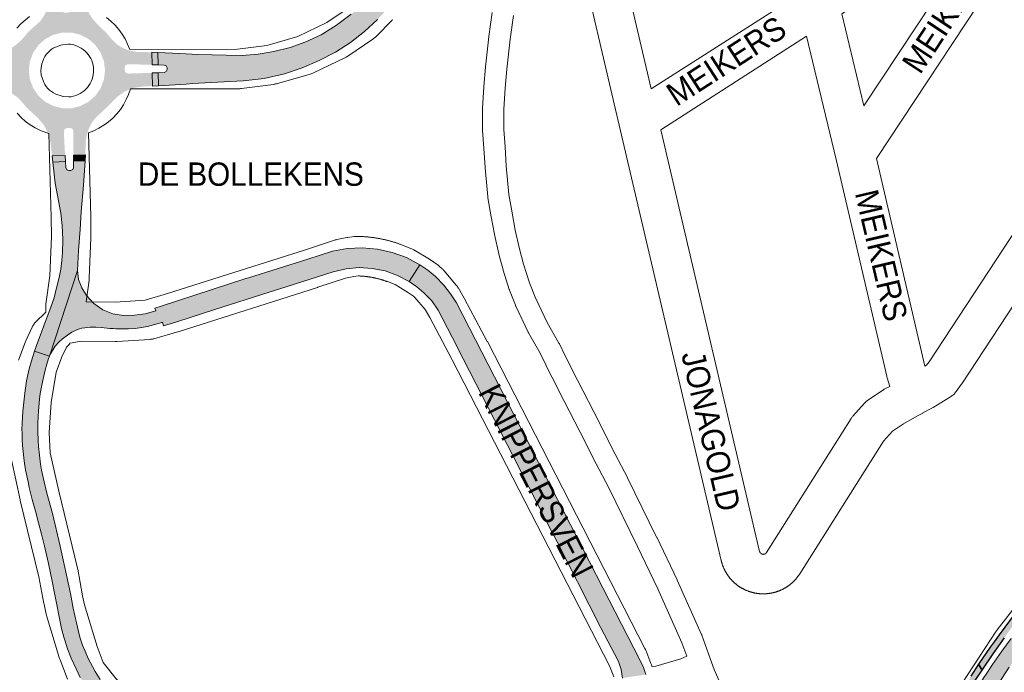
# Paper-space layout 'Layout1' of a CAD drawing. Header units: metres. Extents: x 123097 to 144122, y 392739 to 407589.
# Tile 438 of 510: x 136883 to 137208, y 398647 to 398862. Entities that reach past the tile are written whole.
import ezdxf
from ezdxf.enums import TextEntityAlignment as Align

# ---------------------------------------------------------------- set-up
doc = ezdxf.new("R2010")
doc.units = ezdxf.units.M
doc.header["$MEASUREMENT"] = 0
for name, color, linetype, lineweight in [('gs-anno-wegen algemeen tekst', 7, 'Continuous', 0), ('gs-knt-aanvullende hoofdweg', 7, 'Continuous', 0), ('gs-knt-fietspaden', 7, 'Continuous', 0), ('gs-knt-wegen algemeen', 7, 'Continuous', 0), ('ir-ARC-asfalt-hoofdwegen-te inspecteren', 5, 'Continuous', 0), ('ir-ARC-fietspaden naastliggend- te inspecteren', 1, 'Continuous', 0)]:
    doc.layers.add(name, color=color, linetype=linetype, lineweight=lineweight)
doc.styles.add('Style-Arial', font='arial.ttf')

psp = doc.layouts.get("Layout1")

# ---------------------------------------------------------------- hatches: boundary and pattern name
at = {"layer": 'ir-ARC-asfalt-hoofdwegen-te inspecteren', "linetype": 'Continuous', "lineweight": 13, "extrusion": (0, 0, -1)}
for points in [[(-137107.082, 399066.528), (-137091.192, 399036.99), (-137074.779, 399006.803), (-137038.717, 398938.814), (-137026.046, 398915.316), (-137011.645, 398888.68), (-137004.848, 398877.145), (-137001.238, 398872.083), (-136997.03, 398867.505), (-136992.534, 398863.528), (-136987.726, 398859.934), (-136982.64, 398856.747), (-136977.621, 398854.423), (-136972.404, 398852.585), (-136967.036, 398851.25), (-136961.852, 398850.386), (-136956.613, 398849.975), (-136951.358, 398850.02), (-136942.112, 398850.294), (-136938.166, 398850.473), (-136936.017, 398850.563), (-136928.758, 398850.893), (-136928.878, 398846.847), (-136930.874, 398846.785), (-136931.563, 398846.516), (-136931.908, 398845.862), (-136931.876, 398845.324), (-136931.59, 398844.617), (-136930.887, 398844.321), (-136928.865, 398844.255), (-136929.022, 398839.958), (-136938.12, 398840.481), (-136940.242, 398840.765), (-136956.893, 398841.557), (-136963.792, 398842.366), (-136970.556, 398843.946), (-136976.335, 398845.884), (-136981.953, 398848.252), (-136987.376, 398851.035), (-136992.292, 398854.22), (-136996.915, 398857.817), (-137001.21, 398861.799), (-137005.444, 398866.366), (-137009.294, 398871.261), (-137012.735, 398876.451), (-137031.934, 398911.503), (-137044.603, 398935.17), (-137061.789, 398967.362), (-137097.197, 399032.949), (-137113.65, 399062.995)], [(-136894.993, 398807.862), (-136896.868, 398797.926), (-136897.304, 398793.941), (-136897.449, 398789.351), (-136897.37, 398784.987), (-136897.202, 398782.415), (-136896.801, 398779.497), (-136896.268, 398776.782), (-136895.574, 398773.81), (-136894.597, 398770.116), (-136893.654, 398767.341), (-136888.823, 398754.389), (-136888.191, 398752.455), (-136893.148, 398750.846), (-136902.304, 398779.053), (-136902.628, 398785.672), (-136903.192, 398792.546), (-136903.59, 398798.467), (-136904.362, 398807.242), (-136904.841, 398815.21), (-136900.98, 398815.085), (-136901.037, 398813.07), (-136900.76, 398812.392), (-136900.105, 398812.063), (-136899.489, 398812.022), (-136898.779, 398812.294), (-136898.472, 398812.989), (-136898.351, 398814.977), (-136894.16, 398814.824)]]:
    psp.add_hatch(color=5, dxfattribs=at).paths.add_polyline_path(points, flags=0)
h = psp.add_hatch(color=5, dxfattribs=at)
h.paths.add_polyline_path([(-136893.94, 398816.866), (-136898.239, 398816.954), (-136897.827, 398824.869), (-136898.074, 398825.638), (-136898.801, 398825.99), (-136899.95, 398826.036), (-136900.672, 398825.783), (-136900.947, 398825.069), (-136901.023, 398817.043), (-136904.917, 398817.22), (-136905.04, 398821.752), (-136905.424, 398823.833), (-136906.087, 398825.842), (-136906.939, 398827.613), (-136908.097, 398829.201), (-136909.522, 398830.555), (-136912.55, 398833.415), (-136915.548, 398836.427), (-136918.054, 398838.186), (-136920.903, 398839.305), (-136923.936, 398839.722), (-136926.995, 398839.863), (-136926.914, 398844.21), (-136918.917, 398843.981), (-136918.207, 398844.275), (-136917.881, 398844.97), (-136917.841, 398846.121), (-136918.16, 398846.814), (-136918.873, 398847.085), (-136926.887, 398846.882), (-136926.805, 398851.001), (-136921.762, 398851.153), (-136919.093, 398851.66), (-136918.582, 398851.829), (-136916.63, 398852.741), (-136914.876, 398853.994), (-136913.381, 398855.546), (-136911.806, 398857.424), (-136910.035, 398859.117), (-136908.658, 398860.502), (-136907.337, 398861.981), (-136906.252, 398863.641), (-136905.055, 398866.278), (-136904.511, 398869.123), (-136904.254, 398873.121), (-136899.742, 398872.983), (-136900.143, 398865.122), (-136899.873, 398864.359), (-136899.139, 398864.019), (-136898.056, 398864.01), (-136897.374, 398864.292), (-136897.079, 398864.969), (-136897.064, 398872.862), (-136892.968, 398872.617), (-136892.955, 398869.943), (-136892.835, 398867.666), (-136892.342, 398865.44), (-136891.489, 398863.326), (-136890.038, 398861.238), (-136888.162, 398859.521), (-136886.659, 398858.227), (-136885.332, 398856.753), (-136883.684, 398854.858), (-136881.775, 398853.225), (-136879.647, 398851.89), (-136877.419, 398850.964), (-136875.066, 398850.434), (-136870.88, 398849.924), (-136870.915, 398845.616), (-136878.78, 398845.981), (-136879.51, 398845.722), (-136879.836, 398845.02), (-136879.876, 398843.952), (-136879.629, 398843.233), (-136878.933, 398842.927), (-136870.925, 398842.901), (-136870.991, 398839.076), (-136875.076, 398838.939), (-136877.9, 398838.544), (-136880.566, 398837.532), (-136882.681, 398836.059), (-136884.443, 398834.178), (-136885.381, 398832.986), (-136886.475, 398831.934), (-136889.043, 398829.608), (-136891.294, 398826.975), (-136892.64, 398824.211), (-136893.469, 398821.25)])
h.paths.add_polyline_path([(-136897.337, 398832.558), (-136900.366, 398832.559), (-136903.306, 398833.284), (-136905.987, 398834.691), (-136908.253, 398836.7), (-136909.973, 398839.192), (-136911.046, 398842.024), (-136911.411, 398845.03), (-136911.046, 398848.036), (-136909.971, 398850.867), (-136908.251, 398853.359), (-136905.984, 398855.366), (-136903.303, 398856.773), (-136900.363, 398857.498), (-136897.334, 398857.497), (-136894.395, 398856.772), (-136891.713, 398855.365), (-136889.447, 398853.357), (-136887.727, 398850.864), (-136886.654, 398848.033), (-136886.289, 398845.027), (-136886.654, 398842.021), (-136887.728, 398839.19), (-136889.449, 398836.698), (-136891.716, 398834.69), (-136894.397, 398833.283)], flags=16)
at = {"layer": 'ir-ARC-asfalt-hoofdwegen-te inspecteren', "linetype": 'Continuous', "lineweight": 13}
for points in [[(136923.379, 398760.306), (136925.436, 398760.619), (136927.351, 398761.122), (136929.384, 398761.732), (136930.33, 398762.016), (136930.686, 398760.831), (136934.695, 398762.098), (136935.054, 398762.213), (136947.544, 398766.219), (136965.511, 398771.942), (136968.977, 398773.046), (136986.593, 398778.682), (136990.811, 398779.663), (136995.126, 398780.031), (136999.449, 398779.781), (137003.693, 398778.916), (137007.769, 398777.454), (137011.595, 398775.425), (137015.104, 398780.989), (137010.7, 398783.328), (137006.023, 398785.056), (137001.157, 398786.143), (136996.189, 398786.568), (136991.209, 398786.324), (136986.306, 398785.415), (136978.204, 398782.84), (136958.653, 398776.657), (136957.85, 398776.42), (136929.859, 398767.366), (136927.805, 398766.705), (136928.105, 398765.751), (136924.628, 398764.828), (136921.069, 398764.306), (136917.474, 398764.191), (136913.952, 398764.79), (136910.649, 398766.15), (136907.727, 398768.205), (136905.329, 398770.853), (136903.738, 398773.347), (136902.714, 398776.123), (136902.304, 398779.053), (136893.148, 398750.846), (136893.487, 398751.653), (136895.023, 398754.098), (136896.199, 398755.407), (136897.405, 398756.601), (136898.998, 398757.807), (136900.503, 398758.707), (136902.107, 398759.504), (136902.969, 398759.837), (136903.793, 398760.044), (136904.701, 398760.197), (136905.52, 398760.335), (136906.491, 398760.366), (136908.334, 398760.402), (136910.112, 398760.297), (136911.117, 398760.163), (136912.072, 398760.074), (136913.024, 398759.973), (136914.048, 398759.917), (136914.946, 398759.841), (136916.157, 398759.82), (136917.156, 398759.814), (136919.166, 398759.838), (136921.321, 398759.993)], [(137027.184, 398768.397), (137025.265, 398771.385), (137023.092, 398774.194), (137020.306, 398777.093), (137017.79, 398779.155), (137015.104, 398780.989), (137011.595, 398775.425), (137014.105, 398773.688), (137016.457, 398771.744), (137019.097, 398769.093), (137021.205, 398766.003), (137025.749, 398757.073), (137029.388, 398749.975), (137046.032, 398717.701), (137058.889, 398692.554), (137059.373, 398691.512), (137060.341, 398689.626), (137066.992, 398676.673), (137067.179, 398676.223), (137074.719, 398661.565), (137080.553, 398650.208), (137081.5, 398647.544), (137081.941, 398644.751), (137089.569, 398645.882), (137088.846, 398648.277), (137087.71, 398650.506), (137075.429, 398674.427), (137070.909, 398683.231)], [(136893.148, 398750.846), (136888.191, 398752.455), (136887.176, 398749.349), (136886.436, 398746.683), (136885.566, 398742.74), (136884.938, 398738.656), (136884.493, 398734.696), (136884.322, 398732.719), (136884.094, 398728.663), (136884.039, 398726.666), (136884.053, 398725.591), (136884.13, 398723.465), (136884.237, 398721.43), (136884.427, 398719.377), (136884.644, 398717.356), (136884.891, 398715.433), (136885.243, 398713.423), (136886.038, 398709.449), (136886.463, 398707.548), (136887.442, 398703.648), (136888.45, 398699.795), (136889.519, 398695.935), (136890.475, 398692.165), (136891.422, 398688.267), (136892.726, 398682.476), (136893.982, 398676.729), (136894.792, 398672.764), (136897.116, 398661.124), (136897.821, 398658.263), (136898.136, 398657.191), (136899.083, 398654.322), (136900.194, 398651.337), (136901.845, 398647.728), (136903.224, 398644.931), (136906.073, 398640.594), (136908.535, 398637.299), (136911.233, 398634.338), (136912.653, 398632.92), (136915.598, 398630.161), (136917.12, 398628.843), (136918.043, 398628.102), (136921.244, 398632.209), (136920.299, 398632.994), (136917.391, 398635.597), (136915.199, 398637.694), (136913.39, 398639.692), (136911.409, 398642.096), (136909.808, 398644.306), (136908.138, 398646.896), (136907.268, 398648.5), (136905.984, 398650.999), (136904.701, 398653.771), (136903.979, 398655.565), (136903.12, 398658.253), (136902.652, 398660.105), (136902.003, 398662.943), (136900.958, 398667.818), (136900.047, 398672.657), (136896.609, 398688.257), (136894.079, 398699.006), (136892.175, 398705.641), (136891.302, 398709.416), (136890.515, 398713.293), (136890.196, 398715.261), (136889.771, 398718.257), (136889.492, 398721.033), (136889.373, 398723.047), (136889.294, 398726.031), (136889.311, 398728.877), (136889.456, 398732.849), (136889.813, 398736.706), (136890.07, 398738.578), (136890.753, 398742.394), (136891.671, 398746.2), (136892.194, 398748.181), (136892.808, 398750.039)], [(137206.87, 398644.626), (137209.367, 398648.291), (137211.91, 398651.932), (137212.613, 398652.921), (137215.889, 398657.423), (137217.35, 398659.43), (137220.12, 398662.997), (137220.519, 398663.511), (137229.754, 398675.404), (137230.566, 398676.45), (137230.63, 398676.532), (137241.01, 398689.9), (137246.151, 398696.755), (137246.207, 398696.83), (137252.13, 398705.16), (137253.452, 398706.884), (137257.292, 398712.685), (137260.746, 398718.725), (137261.108, 398718.712), (137261.668, 398719.496), (137261.532, 398719.577), (137264.385, 398724.819), (137266.192, 398728.384), (137261.471, 398730.723), (137259.397, 398726.609), (137257.559, 398723.552), (137254.228, 398717.777), (137250.71, 398712.113), (137247.253, 398706.923), (137243.64, 398701.84), (137240.157, 398697.302), (137231.563, 398686.104), (137224.628, 398677.067), (137217.172, 398667.534), (137209.944, 398657.827), (137206.875, 398653.554), (137203.85, 398649.25), (137201.511, 398645.697), (137201.248, 398645.297), (137193.753, 398633.495), (137186.503, 398621.54), (137183.041, 398615.629), (137178.329, 398607.636), (137182.931, 398605.271), (137188.452, 398614.769), (137193.48, 398623.231), (137203.374, 398639.337), (137205.112, 398641.99)]]:
    psp.add_hatch(color=5, dxfattribs=at).paths.add_polyline_path(points, flags=0)
at = {"layer": 'ir-ARC-fietspaden naastliggend- te inspecteren', "linetype": 'Continuous', "lineweight": 30}
for points in [[(137199.275, 398649.276), (137200.406, 398647.389), (137204.014, 398652.756), (137207.737, 398658.045), (137210.62, 398661.98), (137231.096, 398689.535), (137237.295, 398697.877), (137242.15, 398704.41), (137245.985, 398709.807), (137248.595, 398713.677), (137251.858, 398718.857), (137254.939, 398724.148), (137258.105, 398730.08), (137261.04, 398736.13), (137266.948, 398748.374), (137265.254, 398749.457), (137257.15, 398732.62), (137254.77, 398728.02), (137252.324, 398723.552), (137250.046, 398719.732), (137247.979, 398716.433), (137241.724, 398707.131), (137235.03, 398698.14), (137234.471, 398697.388), (137229.768, 398691.056), (137215.648, 398672.045), (137205.995, 398659.009), (137204.369, 398656.731), (137203.085, 398654.933)], [(137110.644, 398497.818), (137111.444, 398498.842), (137112.349, 398500), (137116.857, 398506.176), (137121.092, 398512.543), (137121.784, 398513.642), (137127.041, 398522.651), (137138.336, 398541.952), (137143.13, 398550.143), (137150.822, 398563.288), (137151.535, 398564.504), (137170.817, 398597.453), (137172.1, 398599.645), (137172.553, 398600.42), (137174.348, 398603.487), (137177.498, 398608.87), (137181.837, 398616.284), (137185.336, 398622.264), (137195.923, 398640.354), (137198.14, 398643.887), (137200.406, 398647.389), (137199.275, 398649.276), (137196.744, 398645.317), (137194.29, 398641.31), (137192.969, 398639.057), (137192.012, 398637.427), (137183.455, 398622.838), (137180.557, 398617.899), (137170.942, 398601.509), (137170.49, 398600.738), (137169.135, 398598.426), (137150.17, 398566.096), (137149.468, 398564.9), (137141.585, 398551.461), (137137.477, 398544.457), (137125.186, 398523.503), (137120.487, 398515.396), (137115.359, 398507.554), (137109.816, 398500), (137106.371, 398495.7), (137104.246, 398493.145), (137103.467, 398492.284), (137106.604, 398492.863), (137109.974, 398496.96)]]:
    psp.add_hatch(color=1, dxfattribs=at).paths.add_polyline_path(points, flags=0)

# ---------------------------------------------------------------- linework, layer by layer
at = {"layer": 'gs-knt-aanvullende hoofdweg', "color": 7, "linetype": 'Continuous', "flags": 128}
psp.add_lwpolyline([(137170.195, 398603.5), (137171.84, 398606.293), (137171.863, 398606.332), (137193.641, 398642.811), (137193.645, 398642.817), (137193.822, 398643.1), (137205.067, 398660.16), (137205.233, 398660.403), (137205.41, 398660.639), (137240.038, 398705.141)], dxfattribs=at)
at = {"layer": 'gs-knt-fietspaden', "color": 7, "linetype": 'Continuous', "flags": 128}
for points in [[(137091.65, 398648.435), (137092.918, 398648.671), (137101.142, 398651.101), (137103.067, 398651.917), (137101.48, 398656.402), (137093.573, 398674.142), (137086.864, 398688.149), (137077.295, 398707.622), (137073.284, 398715.353), (137073.269, 398715.382), (137067.967, 398725.844), (137060.798, 398739.675), (137060.78, 398739.709), (137056.679, 398747.842), (137056.634, 398747.934), (137054.831, 398751.787), (137050.917, 398758.54), (137050.847, 398758.667), (137050.782, 398758.796), (137046.718, 398767.368), (137046.667, 398767.482), (137046.62, 398767.597), (137044.679, 398772.579), (137044.639, 398772.686), (137044.602, 398772.795), (137042.588, 398779.168), (137042.547, 398779.307), (137041.156, 398784.435), (137041.116, 398784.601), (137039.724, 398790.938), (137039.705, 398791.029), (137038.607, 398796.743), (137038.594, 398796.815), (137037.532, 398803.042), (137037.512, 398803.177), (137037.497, 398803.313), (137036.618, 398812.946), (137036.609, 398813.064), (137036.244, 398819.41), (137035.823, 398825.17), (137035.816, 398825.298), (137035.814, 398825.426), (137035.814, 398832.315), (137035.816, 398832.419), (137035.82, 398832.523), (137036.243, 398839.663), (137036.25, 398839.756), (137036.799, 398846.129), (137036.807, 398846.216), (137037.906, 398856.106), (137037.918, 398856.202), (137039.02, 398864.115)], [(137045.964, 398863.085), (137044.878, 398855.282), (137043.789, 398845.484), (137043.248, 398839.201), (137042.834, 398832.211), (137042.834, 398825.554), (137043.248, 398819.895), (137043.251, 398819.84), (137043.614, 398813.525), (137044.475, 398804.087), (137045.508, 398798.031), (137046.59, 398792.399), (137047.954, 398786.19), (137049.304, 398781.215), (137051.261, 398775.02), (137053.115, 398770.263), (137057.063, 398761.935), (137060.982, 398755.174), (137061.056, 398755.039), (137061.124, 398754.902), (137062.97, 398750.956), (137067.039, 398742.888), (137074.207, 398729.06), (137074.222, 398729.032), (137079.523, 398718.57), (137083.544, 398710.82), (137083.578, 398710.752), (137093.172, 398691.229), (137093.188, 398691.197), (137099.925, 398677.131), (137099.965, 398677.044), (137107.948, 398659.133), (137108.002, 398659.005), (137108.051, 398658.875), (137110.779, 398651.17), (137112.109, 398647.572), (137112.111, 398647.569), (137112.112, 398647.566)], [(137112.112, 398647.566), (137114.51, 398642.02), (137116.989, 398638.981), (137120.17, 398636.774), (137126.271, 398632.763), (137126.289, 398632.751), (137169.608, 398603.896), (137169.626, 398603.884), (137170.195, 398603.5)]]:
    psp.add_lwpolyline(points, dxfattribs=at)
at = {"layer": 'gs-knt-wegen algemeen', "color": 7, "linetype": 'Continuous', "flags": 128}
for points in [[(137171.588, 398948.375), (137079.17, 398891.786), (137079.155, 398891.776), (137079.142, 398891.765), (137079.129, 398891.753), (137079.117, 398891.741), (137079.106, 398891.727), (137079.097, 398891.712), (137079.088, 398891.697), (137079.081, 398891.681), (137079.075, 398891.665), (137079.07, 398891.648), (137079.066, 398891.631), (137079.064, 398891.614), (137079.063, 398891.596), (137079.064, 398891.579), (137079.066, 398891.562), (137079.069, 398891.544), (137091.391, 398838.939)], [(137091.391, 398838.939), (137143.243, 398872.188), (137143.247, 398872.191), (137206.287, 398912.548)], [(137219.999, 398898.382), (137165.598, 398815.957), (137181.562, 398747.539)], [(137154.167, 398863.722), (137161.455, 398833.316), (137201.539, 398894.049), (137154.167, 398863.722)], [(137180.837, 398732.105), (137178.917, 398731.115), (137174.534, 398728.562), (137170.851, 398726.111), (137167.946, 398722.844), (137140.347, 398679.15), (137140.277, 398679.039), (137140.205, 398678.929), (137140.133, 398678.82), (137140.06, 398678.712), (137139.985, 398678.604), (137139.91, 398678.497), (137139.833, 398678.39), (137139.758, 398678.286), (137139.679, 398678.181), (137139.6, 398678.077), (137139.52, 398677.973), (137139.439, 398677.871), (137139.357, 398677.768), (137139.274, 398677.667), (137139.19, 398677.566), (137139.107, 398677.469), (137139.021, 398677.37), (137138.934, 398677.271), (137138.847, 398677.174), (137138.758, 398677.077), (137138.669, 398676.981), (137138.578, 398676.886), (137138.487, 398676.792), (137138.397, 398676.701), (137138.305, 398676.608), (137138.211, 398676.517), (137138.116, 398676.426), (137138.021, 398676.336), (137137.925, 398676.247), (137137.828, 398676.159), (137137.73, 398676.072), (137137.634, 398675.987), (137137.534, 398675.902), (137137.434, 398675.817), (137137.333, 398675.734), (137137.232, 398675.651), (137137.129, 398675.569), (137137.026, 398675.488), (137136.922, 398675.409), (137136.82, 398675.331), (137136.714, 398675.254), (137136.608, 398675.177), (137136.501, 398675.101), (137136.394, 398675.026), (137136.286, 398674.952), (137136.177, 398674.879), (137136.068, 398674.807), (137135.96, 398674.737), (137135.849, 398674.667), (137135.738, 398674.598), (137135.625, 398674.53), (137135.513, 398674.463), (137135.399, 398674.398), (137135.286, 398674.333), (137135.171, 398674.269), (137135.059, 398674.207), (137134.943, 398674.146), (137134.827, 398674.085), (137134.71, 398674.026), (137134.593, 398673.967), (137134.475, 398673.91), (137134.357, 398673.854), (137134.238, 398673.798), (137134.121, 398673.745), (137134.001, 398673.692), (137133.881, 398673.64), (137133.76, 398673.59), (137133.639, 398673.54), (137133.517, 398673.491), (137133.395, 398673.444), (137133.272, 398673.398), (137133.152, 398673.353), (137133.029, 398673.309), (137132.905, 398673.266), (137132.781, 398673.224), (137132.656, 398673.184), (137132.531, 398673.144), (137132.406, 398673.106), (137132.28, 398673.069), (137132.157, 398673.033), (137132.031, 398672.998), (137131.904, 398672.965), (137131.777, 398672.932), (137131.65, 398672.901), (137131.522, 398672.87), (137131.395, 398672.841), (137131.267, 398672.813), (137131.141, 398672.787), (137131.013, 398672.762), (137130.884, 398672.737), (137130.755, 398672.714), (137130.626, 398672.692), (137130.496, 398672.671), (137130.367, 398672.652), (137130.237, 398672.633), (137130.11, 398672.616), (137129.98, 398672.6), (137129.85, 398672.585), (137129.719, 398672.571), (137129.589, 398672.559), (137129.458, 398672.548), (137129.328, 398672.538), (137129.197, 398672.529), (137129.069, 398672.521), (137128.938, 398672.515), (137128.807, 398672.509), (137128.676, 398672.505), (137128.545, 398672.502), (137128.414, 398672.501), (137128.283, 398672.5), (137128.152, 398672.501), (137128.024, 398672.503), (137127.893, 398672.506), (137127.762, 398672.51), (137127.631, 398672.516), (137127.5, 398672.523), (137127.369, 398672.531), (137127.238, 398672.54), (137127.108, 398672.55), (137126.98, 398672.561), (137126.85, 398672.574), (137126.719, 398672.588), (137126.589, 398672.603), (137126.459, 398672.619), (137126.329, 398672.637), (137126.2, 398672.656), (137126.07, 398672.675), (137125.944, 398672.696), (137125.814, 398672.718), (137125.685, 398672.742), (137125.557, 398672.766), (137125.428, 398672.792), (137125.3, 398672.819), (137125.172, 398672.847), (137125.044, 398672.877), (137124.92, 398672.906), (137124.793, 398672.938), (137124.666, 398672.971), (137124.539, 398673.005), (137124.413, 398673.04), (137124.287, 398673.076), (137124.161, 398673.114), (137124.036, 398673.153), (137123.914, 398673.191), (137123.79, 398673.232), (137123.665, 398673.274), (137123.542, 398673.318), (137123.418, 398673.362), (137123.295, 398673.407), (137123.173, 398673.454), (137123.051, 398673.502), (137122.932, 398673.549), (137122.811, 398673.599), (137122.69, 398673.65), (137122.57, 398673.702), (137122.45, 398673.756), (137122.331, 398673.81), (137122.212, 398673.865), (137122.094, 398673.922), (137121.979, 398673.978), (137121.862, 398674.037), (137121.745, 398674.097), (137121.629, 398674.158), (137121.513, 398674.22), (137121.398, 398674.282), (137121.284, 398674.346), (137121.17, 398674.411), (137121.06, 398674.476), (137120.947, 398674.543), (137120.835, 398674.611), (137120.724, 398674.681), (137120.613, 398674.751), (137120.503, 398674.822), (137120.394, 398674.894), (137120.285, 398674.967), (137120.179, 398675.04), (137120.072, 398675.115), (137119.965, 398675.191), (137119.859, 398675.268), (137119.754, 398675.346), (137119.65, 398675.426), (137119.546, 398675.506), (137119.443, 398675.587), (137119.343, 398675.667), (137119.241, 398675.75), (137119.141, 398675.833), (137119.041, 398675.918), (137118.941, 398676.004), (137118.843, 398676.09), (137118.745, 398676.178), (137118.649, 398676.266), (137118.555, 398676.353), (137118.459, 398676.443), (137118.365, 398676.534), (137118.272, 398676.626), (137118.179, 398676.719), (137118.087, 398676.812), (137117.996, 398676.907), (137117.906, 398677.002), (137117.819, 398677.096), (137117.731, 398677.193), (137117.643, 398677.29), (137117.557, 398677.389), (137117.471, 398677.488), (137117.386, 398677.588), (137117.303, 398677.689), (137117.22, 398677.79), (137117.14, 398677.89), (137117.059, 398677.993), (137116.979, 398678.097), (137116.899, 398678.202), (137116.821, 398678.307), (137116.744, 398678.413), (137116.668, 398678.519), (137116.593, 398678.627), (137116.52, 398678.732), (137116.447, 398678.841), (137116.375, 398678.95), (137116.304, 398679.06), (137116.234, 398679.171), (137116.164, 398679.282), (137116.096, 398679.394), (137116.029, 398679.507), (137115.965, 398679.618), (137115.902, 398679.728), (137115.9, 398679.731), (137115.898, 398679.735), (137115.835, 398679.846), (137115.773, 398679.961), (137115.711, 398680.076), (137115.65, 398680.192), (137115.59, 398680.309), (137115.532, 398680.426), (137115.475, 398680.541), (137115.419, 398680.659), (137115.363, 398680.778), (137115.309, 398680.897), (137115.256, 398681.017), (137115.204, 398681.137), (137115.152, 398681.258), (137115.103, 398681.379), (137115.055, 398681.498), (137115.007, 398681.62), (137114.961, 398681.743), (137114.915, 398681.866), (137114.871, 398681.989), (137114.828, 398682.113), (137114.786, 398682.237), (137114.745, 398682.361), (137114.706, 398682.484), (137114.667, 398682.609), (137114.63, 398682.734), (137114.593, 398682.86), (137114.558, 398682.986), (137114.524, 398683.113), (137114.491, 398683.24), (137114.46, 398683.367), (137114.43, 398683.493), (137080.815, 398827.003), (137066.393, 398888.574)], [(136911.879, 398862.453), (136913.343, 398861.264), (136914.699, 398859.952), (136915.933, 398858.532), (136915.936, 398858.529), (136915.939, 398858.525), (136917.046, 398857.003), (136918.019, 398855.387), (136918.848, 398853.693), (136919.526, 398851.94), (136955.092, 398852.019), (136964.769, 398853.272), (136974.94, 398856.159), (136984.498, 398860.804), (136991.863, 398865.775)], [(136882.396, 398859.007), (136883.666, 398860.377), (136885.05, 398861.632), (136886.536, 398862.764)], [(137006.183, 398861.787), (137005.992, 398861.584), (137000.697, 398856.187), (137000.51, 398856.004), (137000.315, 398855.828), (137000.114, 398855.66), (136999.906, 398855.501), (136999.692, 398855.35), (136991.4, 398849.754), (136991.141, 398849.588), (136990.876, 398849.435), (136990.603, 398849.295), (136980.114, 398844.198), (136979.854, 398844.079), (136979.589, 398843.971), (136979.32, 398843.875), (136979.047, 398843.791), (136967.86, 398840.615), (136967.628, 398840.554), (136967.393, 398840.501), (136967.157, 398840.457), (136966.919, 398840.422), (136956.355, 398839.054), (136956.082, 398839.025), (136955.808, 398839.006), (136955.534, 398839), (136919.792, 398838.921), (136919.184, 398837.133), (136918.42, 398835.398), (136917.509, 398833.736), (136916.457, 398832.159), (136915.272, 398830.679), (136913.963, 398829.308), (136912.54, 398828.056), (136911.013, 398826.932), (136909.395, 398825.945), (136907.697, 398825.102), (136905.939, 398824.412), (136906.686, 398796.884), (136906.688, 398796.756), (136906.736, 398790.183), (136906.731, 398789.889), (136906.223, 398776.535), (136906.204, 398776.219), (136906.168, 398775.904), (136905.196, 398768.771)], [(137181.562, 398747.539), (137182.089, 398747.866), (137182.914, 398749.001), (137256.282, 398860.7)], [(137170.032, 398740.888), (137169.113, 398743.699), (137169.031, 398743.969), (137168.961, 398744.243), (137152.287, 398815.707), (137142.561, 398856.284), (137094.541, 398825.492)], [(136899.977, 398853.66), (136899.209, 398853.721), (136897.38, 398853.475), (136896.791, 398853.345), (136895.04, 398852.708), (136894.358, 398852.328), (136893.712, 398851.888), (136893.109, 398851.391), (136892.554, 398850.842), (136892.05, 398850.244), (136891.603, 398849.604), (136891.216, 398848.925), (136890.561, 398847.176), (136890.429, 398846.614), (136890.203, 398844.946), (136890.399, 398843.477), (136890.535, 398842.874), (136891.203, 398841.072), (136891.601, 398840.375), (136892.062, 398839.718), (136892.583, 398839.106), (136893.158, 398838.545), (136893.783, 398838.041), (136894.452, 398837.597), (136895.159, 398837.217), (136896.976, 398836.597), (136897.585, 398836.477), (136899.481, 398836.272), (136900.262, 398836.363), (136901.033, 398836.524), (136901.786, 398836.753), (136902.516, 398837.048), (136903.216, 398837.407), (136903.882, 398837.828), (136904.507, 398838.306), (136905.087, 398838.839), (136905.617, 398839.421), (136906.092, 398840.048), (136906.51, 398840.715), (136906.866, 398841.417), (136907.159, 398842.148), (136907.384, 398842.903), (136907.541, 398843.674), (136907.629, 398844.456), (136907.646, 398845.243), (136907.588, 398846.016), (136907.462, 398846.78), (136907.269, 398847.529), (136907.01, 398848.259), (136906.688, 398848.963), (136906.305, 398849.636), (136905.864, 398850.273), (136905.368, 398850.868), (136904.822, 398851.417), (136904.229, 398851.915), (136903.595, 398852.359), (136902.924, 398852.745), (136902.221, 398853.071), (136901.493, 398853.333), (136900.744, 398853.53), (136899.984, 398853.659), (136899.981, 398853.659), (136899.977, 398853.66)], [(137265.628, 398851.215), (137193.711, 398741.723), (137193.535, 398741.468), (137191.87, 398739.179), (137191.679, 398738.929), (137191.476, 398738.689), (137191.263, 398738.46), (137191.038, 398738.24), (137190.803, 398738.032), (137190.558, 398737.836), (137190.304, 398737.651), (137190.042, 398737.479), (137184.305, 398733.914), (137184.08, 398733.78), (137183.849, 398733.655), (137180.845, 398732.109)], [(136891.943, 398765.346), (136891.89, 398766.854), (136891.886, 398767.131), (136891.894, 398767.409), (136891.914, 398767.685), (136891.946, 398767.961), (136893.225, 398777.348), (136893.715, 398790.236), (136893.669, 398796.596), (136892.919, 398824.225), (136890.644, 398825.001), (136890.374, 398825.1), (136890.107, 398825.211), (136888.388, 398826.066), (136886.752, 398827.07), (136885.211, 398828.216), (136883.778, 398829.493), (136882.463, 398830.893)], [(137094.541, 398825.492), (137127.106, 398686.464), (137127.111, 398686.442), (137127.117, 398686.42), (137127.123, 398686.399), (137127.13, 398686.377), (137127.137, 398686.356), (137127.144, 398686.335), (137127.152, 398686.313), (137127.16, 398686.293), (137127.168, 398686.272), (137127.177, 398686.251), (137127.186, 398686.231), (137127.196, 398686.21), (137127.206, 398686.19), (137127.216, 398686.17), (137127.227, 398686.15), (137127.238, 398686.131), (137127.249, 398686.112), (137127.261, 398686.093), (137127.273, 398686.074), (137127.286, 398686.055), (137127.299, 398686.037), (137127.312, 398686.018), (137127.325, 398686), (137127.339, 398685.983), (137127.353, 398685.965), (137127.368, 398685.948), (137127.382, 398685.931), (137127.397, 398685.915), (137127.413, 398685.898), (137127.429, 398685.882), (137127.444, 398685.866), (137127.461, 398685.851), (137127.477, 398685.836), (137127.494, 398685.821), (137127.511, 398685.806), (137127.528, 398685.792), (137127.546, 398685.778), (137127.564, 398685.764), (137127.582, 398685.751), (137127.6, 398685.738), (137127.619, 398685.726), (137127.638, 398685.713), (137127.657, 398685.701), (137127.676, 398685.69), (137127.695, 398685.679), (137127.715, 398685.668), (137127.735, 398685.657), (137127.755, 398685.647), (137127.775, 398685.637), (137127.795, 398685.628), (137127.816, 398685.619), (137127.837, 398685.61), (137127.857, 398685.602), (137127.879, 398685.594), (137127.9, 398685.587), (137127.921, 398685.58), (137127.942, 398685.573), (137127.964, 398685.566), (137127.986, 398685.561), (137128.007, 398685.555), (137128.029, 398685.55), (137128.051, 398685.545), (137128.073, 398685.541), (137128.095, 398685.537), (137128.117, 398685.533), (137128.14, 398685.53), (137128.162, 398685.528), (137128.184, 398685.525), (137128.207, 398685.524), (137128.229, 398685.522), (137128.252, 398685.521), (137128.274, 398685.52)], [(136905.196, 398768.771), (136914.78, 398768.684), (136924.618, 398769.314), (136932.011, 398771.444), (136977.432, 398785.906), (136987.012, 398789.062), (136987.278, 398789.144), (136987.548, 398789.214), (136987.82, 398789.272), (136991.102, 398789.903), (136991.265, 398789.932), (136991.428, 398789.957), (136993.541, 398790.253), (136993.787, 398790.283), (136994.033, 398790.303), (136994.28, 398790.314), (136994.528, 398790.315), (136994.761, 398790.312), (136994.993, 398790.307), (136995.225, 398790.301), (136995.457, 398790.293), (136995.69, 398790.285), (136995.921, 398790.275), (136996.154, 398790.264), (136996.385, 398790.251), (136996.618, 398790.237), (136996.849, 398790.223), (136997.082, 398790.206), (136997.313, 398790.189), (136997.545, 398790.17), (136997.776, 398790.15), (136998.008, 398790.129), (136998.238, 398790.106), (136998.47, 398790.083), (136998.701, 398790.058), (136998.932, 398790.031), (136999.162, 398790.004), (136999.393, 398789.975), (136999.623, 398789.945), (136999.854, 398789.914), (137000.083, 398789.881), (137000.314, 398789.847), (137000.543, 398789.812), (137000.773, 398789.776), (137001.002, 398789.739), (137001.231, 398789.7), (137001.46, 398789.66), (137001.689, 398789.619), (137001.917, 398789.576), (137002.146, 398789.532), (137002.373, 398789.488), (137002.601, 398789.441), (137002.828, 398789.394), (137003.056, 398789.345), (137003.282, 398789.295), (137003.509, 398789.244), (137003.735, 398789.192), (137003.962, 398789.138), (137004.187, 398789.084), (137004.413, 398789.027), (137004.638, 398788.97), (137004.863, 398788.912), (137005.087, 398788.852), (137005.312, 398788.791), (137005.535, 398788.729), (137005.759, 398788.666), (137005.982, 398788.601), (137006.205, 398788.535), (137006.427, 398788.468), (137006.65, 398788.4), (137006.871, 398788.331), (137007.093, 398788.26), (137007.314, 398788.188), (137007.535, 398788.115), (137007.754, 398788.041), (137007.975, 398787.966), (137008.194, 398787.889), (137008.413, 398787.811), (137008.631, 398787.733), (137008.85, 398787.652), (137009.067, 398787.571), (137009.136, 398787.545), (137012.22, 398786.343), (137012.474, 398786.237), (137012.723, 398786.122), (137012.967, 398785.995), (137013.206, 398785.859), (137018.297, 398782.804), (137018.471, 398782.695), (137018.643, 398782.581), (137020.811, 398781.086), (137021.052, 398780.912), (137021.284, 398780.727), (137021.508, 398780.531), (137022.583, 398779.548), (137022.782, 398779.358), (137022.973, 398779.16), (137023.155, 398778.954)], [(137079.066, 398645.094), (137077.597, 398648.769), (137025.842, 398749.642), (137018.421, 398763.549), (137016.855, 398766.252), (137013.492, 398770.219), (137013.052, 398770.621), (137011.421, 398771.746), (137006.979, 398774.411), (137004.444, 398775.399), (137004.3, 398775.453), (137004.156, 398775.506), (137004.011, 398775.558), (137003.866, 398775.609), (137003.721, 398775.66), (137003.576, 398775.71), (137003.43, 398775.759), (137003.284, 398775.808), (137003.137, 398775.855), (137002.991, 398775.902), (137002.844, 398775.948), (137002.698, 398775.994), (137002.55, 398776.039), (137002.403, 398776.082), (137002.255, 398776.125), (137002.108, 398776.168), (137001.959, 398776.209), (137001.811, 398776.25), (137001.663, 398776.29), (137001.514, 398776.33), (137001.365, 398776.368), (137001.216, 398776.406), (137001.067, 398776.443), (137000.918, 398776.479), (137000.768, 398776.515), (137000.618, 398776.549), (137000.468, 398776.583), (137000.318, 398776.616), (137000.167, 398776.649), (137000.017, 398776.68), (136999.866, 398776.711), (136999.716, 398776.741), (136999.564, 398776.77), (136999.414, 398776.799), (136999.262, 398776.826), (136999.111, 398776.853), (136998.959, 398776.879), (136998.808, 398776.905), (136998.655, 398776.929), (136998.504, 398776.953), (136998.351, 398776.976), (136998.2, 398776.998), (136998.047, 398777.02), (136997.895, 398777.04), (136997.742, 398777.06), (136997.59, 398777.079), (136997.437, 398777.097), (136997.284, 398777.115), (136997.131, 398777.132), (136996.979, 398777.147), (136996.825, 398777.163), (136996.672, 398777.177), (136996.519, 398777.19), (136996.366, 398777.203), (136996.212, 398777.215), (136996.059, 398777.226), (136995.906, 398777.237), (136995.752, 398777.246), (136995.599, 398777.255), (136995.445, 398777.263), (136995.291, 398777.27), (136995.138, 398777.276), (136994.984, 398777.282), (136994.832, 398777.287), (136993.398, 398777.086), (136990.689, 398776.565), (136981.475, 398773.53), (136981.413, 398773.51), (136935.875, 398759.01), (136935.702, 398758.957), (136927.541, 398756.607), (136927.269, 398756.535), (136926.994, 398756.475), (136926.716, 398756.427), (136926.437, 398756.39), (136926.157, 398756.366), (136915.375, 398755.675), (136915.138, 398755.665), (136914.9, 398755.662), (136903.538, 398755.765), (136900.617, 398755.273), (136899.685, 398755.116)], [(137023.155, 398778.954), (137027.162, 398774.228), (137027.345, 398774.003), (137027.517, 398773.769), (137027.679, 398773.529), (137027.83, 398773.281), (137029.744, 398769.977), (137029.854, 398769.779), (137037.354, 398755.725), (137037.402, 398755.632), (137089.32, 398654.441), (137089.453, 398654.166), (137089.573, 398653.886), (137091.301, 398649.565), (137091.392, 398649.322), (137091.474, 398649.075), (137091.546, 398648.825), (137091.65, 398648.435)], [(136882.881, 398749.477), (136885.069, 398755.38), (136885.171, 398755.638), (136885.284, 398755.892), (136887.429, 398760.446), (136887.561, 398760.71), (136887.704, 398760.968), (136887.86, 398761.219), (136888.026, 398761.463), (136888.204, 398761.699), (136888.391, 398761.926), (136888.589, 398762.145), (136888.797, 398762.355), (136891.461, 398764.926), (136891.672, 398765.121), (136891.891, 398765.306), (136891.943, 398765.346)], [(137128.274, 398685.52), (137128.296, 398685.52), (137128.319, 398685.52), (137128.341, 398685.521), (137128.364, 398685.522), (137128.386, 398685.524), (137128.409, 398685.525), (137128.431, 398685.528), (137128.453, 398685.53), (137128.475, 398685.533), (137128.498, 398685.537), (137128.52, 398685.541), (137128.542, 398685.545), (137128.564, 398685.55), (137128.586, 398685.555), (137128.607, 398685.56), (137128.629, 398685.566), (137128.651, 398685.572), (137128.672, 398685.579), (137128.693, 398685.586), (137128.714, 398685.594), (137128.735, 398685.602), (137128.756, 398685.61), (137128.777, 398685.618), (137128.798, 398685.627), (137128.818, 398685.637), (137128.838, 398685.647), (137128.858, 398685.657), (137128.878, 398685.667), (137128.898, 398685.678), (137128.917, 398685.689), (137128.937, 398685.701), (137128.955, 398685.713), (137128.974, 398685.725), (137128.993, 398685.738), (137129.011, 398685.751), (137129.029, 398685.764), (137129.047, 398685.777), (137129.065, 398685.791), (137129.082, 398685.806), (137129.099, 398685.82), (137129.116, 398685.835), (137129.133, 398685.85), (137129.149, 398685.866), (137129.165, 398685.881), (137129.18, 398685.898), (137129.196, 398685.914), (137129.211, 398685.931), (137129.226, 398685.947), (137129.24, 398685.965), (137129.254, 398685.982), (137129.268, 398686), (137129.281, 398686.018), (137129.295, 398686.036), (137129.308, 398686.054), (137129.32, 398686.073), (137129.332, 398686.092), (137129.337, 398686.1), (137157.223, 398730.249), (137157.37, 398730.471), (137157.525, 398730.687), (137157.69, 398730.896), (137157.862, 398731.098), (137161.681, 398735.391), (137161.87, 398735.595), (137162.068, 398735.791), (137162.274, 398735.978), (137162.488, 398736.157), (137162.71, 398736.325), (137162.938, 398736.485), (137167.721, 398739.668), (137167.924, 398739.797), (137168.131, 398739.919), (137168.342, 398740.033), (137170.032, 398740.888)], [(137180.841, 398732.107), (137180.837, 398732.105)], [(137180.841, 398732.107), (137180.837, 398732.105)], [(137180.845, 398732.109), (137180.841, 398732.107)], [(137180.845, 398732.109), (137180.841, 398732.107)], [(136898.998, 398644.363), (136896.576, 398650.773), (136896.502, 398650.98), (136896.434, 398651.19), (136892.162, 398665.323), (136892.097, 398665.556), (136892.04, 398665.791), (136891.297, 398669.125), (136891.249, 398669.359), (136889.636, 398678.098), (136883.496, 398703.306), (136883.462, 398703.453), (136880.556, 398716.716)]]:
    psp.add_lwpolyline(points, dxfattribs=at)
psp.add_lwpolyline([(136899.685, 398755.116), (136899.779, 398754.867, -0.2779467), (136899.777, 398754.857), (136898.698, 398753.816), (136897.181, 398750.595), (136895.305, 398745.532), (136893.64, 398735.58), (136892.978, 398725.674), (136893.382, 398719.008), (136896.164, 398706.314), (136902.33, 398681.001), (136902.371, 398680.822), (136902.407, 398680.642), (136904.031, 398671.84), (136904.695, 398668.859), (136908.834, 398655.169), (136910.825, 398649.898), (136915.064, 398644.498), (136924.648, 398634.273), (136972.582, 398596.148), (137018.745, 398559.711)], format="xyb", dxfattribs=at)
at = {"layer": 'ir-ARC-asfalt-hoofdwegen-te inspecteren', "color": 5, "linetype": 'Continuous', "lineweight": 13, "flags": 128}
for points in [[(136992.534, 398863.528), (136987.726, 398859.934), (136982.64, 398856.747), (136977.621, 398854.423), (136972.404, 398852.585), (136967.036, 398851.25), (136961.852, 398850.386), (136956.613, 398849.975), (136951.358, 398850.02), (136942.112, 398850.294), (136938.166, 398850.473), (136936.017, 398850.563), (136928.758, 398850.893), (136928.878, 398846.847), (136930.874, 398846.785), (136931.563, 398846.516), (136931.908, 398845.862), (136931.876, 398845.324), (136931.59, 398844.617), (136930.887, 398844.321), (136928.865, 398844.255), (136929.022, 398839.958), (136938.12, 398840.481), (136940.242, 398840.765), (136956.893, 398841.557), (136963.792, 398842.366), (136970.556, 398843.946), (136976.335, 398845.884), (136981.953, 398848.252), (136987.376, 398851.035), (136992.292, 398854.22), (136996.915, 398857.817), (137001.21, 398861.799)], [(137089.569, 398645.882), (137088.846, 398648.277), (137087.71, 398650.506), (137075.429, 398674.427), (137070.909, 398683.231), (137027.184, 398768.397), (137025.265, 398771.385), (137023.092, 398774.194), (137020.306, 398777.093), (137017.79, 398779.155), (137015.104, 398780.989), (137011.595, 398775.425), (137014.105, 398773.688), (137016.457, 398771.744), (137019.097, 398769.093), (137021.205, 398766.003), (137025.749, 398757.073), (137029.388, 398749.975), (137046.032, 398717.701), (137058.889, 398692.554), (137059.373, 398691.512), (137060.341, 398689.626), (137066.992, 398676.673), (137067.179, 398676.223), (137074.719, 398661.565), (137080.553, 398650.208), (137081.5, 398647.544), (137081.941, 398644.751)], [(136909.808, 398644.306), (136908.138, 398646.896), (136907.268, 398648.5), (136905.984, 398650.999), (136904.701, 398653.771), (136903.979, 398655.565), (136903.12, 398658.253), (136902.652, 398660.105), (136902.003, 398662.943), (136900.958, 398667.818), (136900.047, 398672.657), (136896.609, 398688.257), (136894.079, 398699.006), (136892.175, 398705.641), (136891.302, 398709.416), (136890.515, 398713.293), (136890.196, 398715.261), (136889.771, 398718.257), (136889.492, 398721.033), (136889.373, 398723.047), (136889.294, 398726.031), (136889.311, 398728.877), (136889.456, 398732.849), (136889.813, 398736.706), (136890.07, 398738.578), (136890.753, 398742.394), (136891.671, 398746.2), (136892.194, 398748.181), (136892.808, 398750.039), (136893.148, 398750.846), (136888.191, 398752.455), (136887.176, 398749.349), (136886.436, 398746.683), (136885.566, 398742.74), (136884.938, 398738.656), (136884.493, 398734.696), (136884.322, 398732.719), (136884.094, 398728.663), (136884.039, 398726.666), (136884.053, 398725.591), (136884.13, 398723.465), (136884.237, 398721.43), (136884.427, 398719.377), (136884.644, 398717.356), (136884.891, 398715.433), (136885.243, 398713.423), (136886.038, 398709.449), (136886.463, 398707.548), (136887.442, 398703.648), (136888.45, 398699.795), (136889.519, 398695.935), (136890.475, 398692.165), (136891.422, 398688.267), (136892.726, 398682.476), (136893.982, 398676.729), (136894.792, 398672.764), (136897.116, 398661.124), (136897.821, 398658.263), (136898.136, 398657.191), (136899.083, 398654.322), (136900.194, 398651.337), (136901.845, 398647.728), (136903.224, 398644.931)]]:
    psp.add_lwpolyline(points, dxfattribs=at)
for points in [[(136926.805, 398851.001), (136926.887, 398846.882), (136928.878, 398846.847), (136928.758, 398850.893)], [(136929.022, 398839.958), (136928.865, 398844.255), (136926.914, 398844.21), (136926.995, 398839.863)], [(136894.993, 398807.862), (136896.868, 398797.926), (136897.304, 398793.941), (136897.449, 398789.351), (136897.37, 398784.987), (136897.202, 398782.415), (136896.801, 398779.497), (136896.268, 398776.782), (136895.574, 398773.81), (136894.597, 398770.116), (136893.654, 398767.341), (136888.823, 398754.389), (136888.191, 398752.455), (136893.148, 398750.846), (136902.304, 398779.053), (136902.628, 398785.672), (136903.192, 398792.546), (136903.59, 398798.467), (136904.362, 398807.242), (136904.841, 398815.21), (136900.98, 398815.085), (136901.037, 398813.07), (136900.76, 398812.392), (136900.105, 398812.063), (136899.489, 398812.022), (136898.779, 398812.294), (136898.472, 398812.989), (136898.351, 398814.977), (136894.16, 398814.824)], [(136923.379, 398760.306), (136925.436, 398760.619), (136927.351, 398761.122), (136929.384, 398761.732), (136930.33, 398762.016), (136930.686, 398760.831), (136934.695, 398762.098), (136935.054, 398762.213), (136947.544, 398766.219), (136965.511, 398771.942), (136968.977, 398773.046), (136986.593, 398778.682), (136990.811, 398779.663), (136995.126, 398780.031), (136999.449, 398779.781), (137003.693, 398778.916), (137007.769, 398777.454), (137011.595, 398775.425), (137015.104, 398780.989), (137010.7, 398783.328), (137006.023, 398785.056), (137001.157, 398786.143), (136996.189, 398786.568), (136991.209, 398786.324), (136986.306, 398785.415), (136978.204, 398782.84), (136958.653, 398776.657), (136957.85, 398776.42), (136929.859, 398767.366), (136927.805, 398766.705), (136928.105, 398765.751), (136924.628, 398764.828), (136921.069, 398764.306), (136917.474, 398764.191), (136913.952, 398764.79), (136910.649, 398766.15), (136907.727, 398768.205), (136905.329, 398770.853), (136903.738, 398773.347), (136902.714, 398776.123), (136902.304, 398779.053), (136893.148, 398750.846), (136893.487, 398751.653), (136895.023, 398754.098), (136896.199, 398755.407), (136897.405, 398756.601), (136898.998, 398757.807), (136900.503, 398758.707), (136902.107, 398759.504), (136902.969, 398759.837), (136903.793, 398760.044), (136904.701, 398760.197), (136905.52, 398760.335), (136906.491, 398760.366), (136908.334, 398760.402), (136910.112, 398760.297), (136911.117, 398760.163), (136912.072, 398760.074), (136913.024, 398759.973), (136914.048, 398759.917), (136914.946, 398759.841), (136916.157, 398759.82), (136917.156, 398759.814), (136919.166, 398759.838), (136921.321, 398759.993)]]:
    psp.add_lwpolyline(points, close=True, dxfattribs=at)
at = {"layer": 'ir-ARC-asfalt-hoofdwegen-te inspecteren', "color": 5, "linetype": 'Continuous', "lineweight": 13}
for points in [[(136893.94, 398816.866), (136894.16, 398814.824), (136898.351, 398814.977), (136898.239, 398816.954)], [(136901.023, 398817.043), (136904.917, 398817.22), (136904.841, 398815.21), (136900.98, 398815.085)]]:
    psp.add_lwpolyline(points, close=True, dxfattribs=at)
psp.add_lwpolyline([(137209.944, 398657.827), (137206.875, 398653.554), (137203.85, 398649.25), (137201.511, 398645.697), (137201.248, 398645.297), (137193.753, 398633.495), (137186.503, 398621.54), (137183.041, 398615.629), (137178.329, 398607.636), (137182.931, 398605.271), (137188.452, 398614.769), (137193.48, 398623.231), (137203.374, 398639.337), (137205.112, 398641.99), (137206.87, 398644.626), (137209.367, 398648.291)], dxfattribs=at)
psp.add_solid([(136926.805, 398851.001), (136926.887, 398846.882), (136928.758, 398850.893), (136928.878, 398846.847)], dxfattribs=at)
at = {"layer": 'ir-ARC-asfalt-hoofdwegen-te inspecteren', "color": 5, "linetype": 'Continuous', "lineweight": 13, "extrusion": (0, 0, -1)}
for points in [[(-136929.022, 398839.958), (-136928.865, 398844.255), (-136926.995, 398839.863), (-136926.914, 398844.21)], [(-136893.94, 398816.866), (-136894.16, 398814.824), (-136898.239, 398816.954), (-136898.351, 398814.977)], [(-136901.023, 398817.043), (-136904.917, 398817.22), (-136900.98, 398815.085), (-136904.841, 398815.21)]]:
    psp.add_solid(points, dxfattribs=at)
at = {"layer": 'ir-ARC-fietspaden naastliggend- te inspecteren', "color": 1, "linetype": 'Continuous', "lineweight": 30}
for points in [[(137215.648, 398672.045), (137205.995, 398659.009), (137204.369, 398656.731), (137203.085, 398654.933), (137199.275, 398649.276), (137200.406, 398647.389), (137204.014, 398652.756), (137207.737, 398658.045)], [(137198.14, 398643.887), (137200.406, 398647.389), (137199.275, 398649.276), (137196.744, 398645.317)]]:
    psp.add_lwpolyline(points, dxfattribs=at)

# ---------------------------------------------------------------- texts
at = {"layer": 'gs-anno-wegen algemeen tekst', "color": 7, "style": 'Style-Arial', "width": 0.909091}
psp.add_text('MEIKERS', height=7.7, rotation=56.57596, dxfattribs=at).set_placement((137188.921, 398863.873), align=Align.MIDDLE_CENTER)
at = {"layer": 'gs-anno-wegen algemeen tekst', "color": 7, "linetype": 'Continuous', "style": 'Style-Arial', "width": 0.909091}
for s, rotation, p in [('MEIKERS', 32.93811, (137116.114, 398848.152)), ('MEIKERS', 283.18281, (137167.214, 398784.076)), ('JONAGOLD', 283.18292, (137111.118, 398726.177)), ('KNIPPERSVEN', 297.06854, (137053.451, 398709.77))]:
    psp.add_text(s, height=7.7, rotation=rotation, dxfattribs=at).set_placement(p, align=Align.MIDDLE_CENTER)
at = {"layer": 'gs-anno-wegen algemeen tekst', "color": 7, "transparency": 33554636, "style": 'Style-Arial', "width": 0.909091}
psp.add_text('DE BOLLEKENS', height=7.7, dxfattribs=at).set_placement((136959.46, 398810.843), align=Align.MIDDLE_CENTER)

doc.saveas('drawing.dxf')
